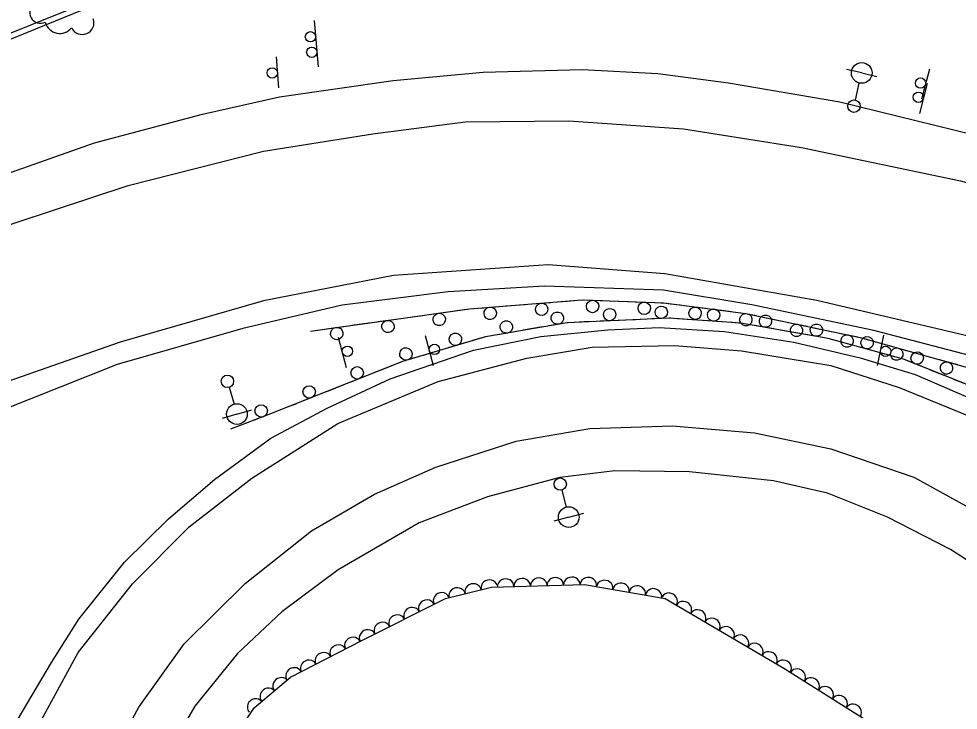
# Model space of a CAD drawing. Extents: x 1722896 to 1754269, y 648279 to 666297.
# Drawn here: x 1746731.4 to 1746958.5, y 652692.3 to 652859.4 of the extents above; entities that cross this region are included whole.
import ezdxf

# ---------------------------------------------------------------- set-up
doc = ezdxf.new("R2010")
doc.units = 0
for name, color, linetype in [('DESIGN - PUBLIC HEARING - Shapes', 7, 'Continuous'), ('DESIGN - SCRATCH - User 1', 7, 'Continuous'), ('SURVEY - CENTERLINE - Preliminary Text', 7, 'Continuous'), ('SURVEY - DTM - Breaklines', 7, 'Continuous'), ('SURVEY - VEGETATION - Features with Text', 7, 'Continuous')]:
    doc.layers.add(name, color=color, linetype=linetype)

msp = doc.modelspace()

# ---------------------------------------------------------------- linework, layer by layer
at = {"layer": 'DESIGN - PUBLIC HEARING - Shapes'}
for p, q in [((1746802.78, 652858.96), (1746803.73, 652847.8)), ((1746793.56, 652850.18), (1746794.15, 652842.7)), ((1746951.53, 652847.2), (1746949.56, 652839.96)), ((1746950.97, 652843.77), (1746949.09, 652836.51)), ((1746831.62, 652775.55), (1746829.71, 652782.8)), ((1746938.92, 652775.62), (1746940.5, 652782.95)), ((1746810.55, 652775.1), (1746808.67, 652782.36))]:
    msp.add_line(p, q, dxfattribs=at)
for centre in [(1746801.88, 652855.05), (1746802.2, 652851.31), (1746792.63, 652846.32), (1746949.36, 652843.88), (1746948.84, 652840.43), (1746810.79, 652779.06), (1746831.84, 652779.51), (1746940.91, 652779.05)]:
    msp.add_circle(centre, 1.25, dxfattribs=at)
at = {"layer": 'DESIGN - SCRATCH - User 1'}
for points in [[(1746656.06, 652824.94), (1746655.66, 652826.46), (1746717.37, 652851.17), (1746796.77, 652883.05), (1746822.7, 652893.25), (1746865.15, 652897.8), (1746900.95, 652900.85), (1746935.13, 652888.17), (1746973.26, 652874.03), (1747032.39, 652852.32), (1747061.27, 652841.79), (1747204.96, 652789.4), (1747229.76, 652780.56), (1747228.71, 652779.61), (1747060.57, 652840.84), (1746987.28, 652867.84), (1746935.51, 652886.78), (1746900.59, 652899.83), (1746859.7, 652896.06), (1746823.03, 652892.28), (1746780.53, 652875.36), (1746721.89, 652851.4), (1746656.06, 652824.94)], [(1746801.86, 652783.96), (1746840.35, 652789.31), (1746867.55, 652791.48), (1746887.26, 652790.75), (1746907.09, 652788.23), (1746934.75, 652782.4), (1746976.3, 652770.8), (1747003, 652762.93), (1747047.72, 652748.48), (1747076.95, 652737.44), (1747105.83, 652724.29)], [(1746839, 652789.12), (1746840.35, 652789.31), (1746841.34, 652789.39)], [(1746842.93, 652789.51), (1746847.52, 652789.88)], [(1746849.11, 652790.01), (1746851.45, 652790.2)], [(1746851.45, 652790.2), (1746853.8, 652790.38)], [(1746855.39, 652790.51), (1746859.98, 652790.88)], [(1746861.57, 652791.01), (1746863.91, 652791.19)], [(1746863.91, 652791.19), (1746866.26, 652791.38)], [(1746867.85, 652791.47), (1746872.45, 652791.3)], [(1746874.05, 652791.24), (1746876.4, 652791.16)], [(1746876.4, 652791.16), (1746878.74, 652791.07)], [(1746880.34, 652791.01), (1746884.94, 652790.84)], [(1746886.54, 652790.78), (1746887.26, 652790.75), (1746888.88, 652790.55)], [(1746888.88, 652790.55), (1746891.21, 652790.25)], [(1746892.79, 652790.05), (1746897.36, 652789.47)], [(1746898.94, 652789.27), (1746901.28, 652788.97)], [(1746996.55, 652748.27), (1746978.51, 652761.48), (1746961.56, 652770.61), (1746945.2, 652777.15), (1746926.99, 652782.14), (1746905.95, 652785.86), (1746888.59, 652787.07), (1746863.9, 652785.95), (1746844.19, 652782.56), (1746824.13, 652776.61), (1746792.24, 652763.93), (1746782.54, 652760.26)], [(1746824.29, 652787.08), (1746826.62, 652787.4)], [(1746826.62, 652787.4), (1746828.95, 652787.72)], [(1746830.53, 652787.94), (1746835.09, 652788.58)], [(1746836.67, 652788.8), (1746839, 652789.12)], [(1746889.02, 652787.04), (1746888.59, 652787.07), (1746884.43, 652786.88)], [(1746901.28, 652788.97), (1746903.61, 652788.67)], [(1746905.19, 652788.47), (1746907.09, 652788.23), (1746909.72, 652787.67)], [(1746911.29, 652787.34), (1746913.58, 652786.86)], [(1746805.77, 652784.5), (1746810.33, 652785.13)], [(1746811.91, 652785.35), (1746814.24, 652785.68)], [(1746814.24, 652785.68), (1746816.57, 652786)], [(1746818.15, 652786.22), (1746822.71, 652786.85)], [(1746857.94, 652784.93), (1746855.62, 652784.53)], [(1746864.05, 652785.96), (1746863.9, 652785.95), (1746859.51, 652785.2)], [(1746867.99, 652786.14), (1746865.65, 652786.03)], [(1746870.34, 652786.24), (1746867.99, 652786.14)], [(1746876.54, 652786.52), (1746871.94, 652786.32)], [(1746880.48, 652786.7), (1746878.13, 652786.59)], [(1746882.83, 652786.81), (1746880.48, 652786.7)], [(1746892.96, 652786.76), (1746890.62, 652786.92)], [(1746895.31, 652786.6), (1746892.96, 652786.76)], [(1746901.49, 652786.17), (1746896.9, 652786.49)], [(1746905.43, 652785.89), (1746903.09, 652786.06)], [(1746907.75, 652785.54), (1746905.95, 652785.86), (1746905.43, 652785.89)], [(1746913.86, 652784.46), (1746909.33, 652785.26)], [(1746913.58, 652786.86), (1746915.89, 652786.37)], [(1746917.45, 652786.04), (1746921.95, 652785.09)], [(1746923.52, 652784.76), (1746925.82, 652784.28)], [(1746801.86, 652783.96), (1746804.19, 652784.28)], [(1746845.62, 652782.8), (1746844.19, 652782.56), (1746843.33, 652782.3)], [(1746851.73, 652783.86), (1746847.2, 652783.07)], [(1746855.62, 652784.53), (1746853.3, 652784.13)], [(1746917.75, 652783.77), (1746915.43, 652784.18)], [(1746920.06, 652783.36), (1746917.75, 652783.77)], [(1746926.17, 652782.28), (1746921.64, 652783.08)], [(1746925.82, 652784.28), (1746928.12, 652783.8)], [(1746929.68, 652783.46), (1746934.18, 652782.52)], [(1746839.54, 652781.18), (1746835.13, 652779.87)], [(1746843.33, 652782.3), (1746841.07, 652781.63)], [(1746930, 652781.32), (1746927.73, 652781.94)], [(1746932.26, 652780.7), (1746930, 652781.32)], [(1746938.24, 652779.06), (1746933.8, 652780.27)], [(1746935.73, 652782.12), (1746938, 652781.49)], [(1746938, 652781.49), (1746940.26, 652780.86)], [(1746941.8, 652780.43), (1746946.23, 652779.19)], [(1746831.34, 652778.75), (1746829.09, 652778.08)], [(1746833.59, 652779.42), (1746831.34, 652778.75)], [(1746942.05, 652778.01), (1746939.78, 652778.64)], [(1746944.32, 652777.39), (1746942.05, 652778.01)], [(1746947.77, 652778.76), (1746950.04, 652778.13)], [(1746950.04, 652778.13), (1746952.3, 652777.5)], [(1746821.69, 652775.64), (1746819.5, 652774.77)], [(1746827.55, 652777.63), (1746824.13, 652776.61), (1746823.17, 652776.23)], [(1746950.11, 652775.19), (1746945.84, 652776.9)], [(1746953.84, 652777.07), (1746958.27, 652775.83)], [(1746819.5, 652774.77), (1746817.32, 652773.91)], [(1746953.78, 652773.73), (1746951.59, 652774.6)], [(1746955.96, 652772.85), (1746953.78, 652773.73)], [(1746815.83, 652773.31), (1746811.56, 652771.61)], [(1746961.71, 652770.54), (1746961.56, 652770.61), (1746957.44, 652772.26)], [(1746807.89, 652770.15), (1746805.71, 652769.28)], [(1746810.07, 652771.02), (1746807.89, 652770.15)], [(1746804.22, 652768.69), (1746799.95, 652766.99)], [(1746796.27, 652765.53), (1746794.09, 652764.66)], [(1746798.46, 652766.4), (1746796.27, 652765.53)], [(1746792.6, 652764.07), (1746792.24, 652763.93), (1746788.3, 652762.44)], [(1746784.61, 652761.04), (1746782.54, 652760.26)], [(1746786.81, 652761.87), (1746784.61, 652761.04)]]:
    msp.add_lwpolyline(points, dxfattribs=at)
for centre, start, end in [((1746845.32, 652788.2), 207.8377, 207.8278), ((1746857.78, 652789.2), 207.8377, 207.8278), ((1746870.07, 652789.89), 201.1361, 201.1263), ((1746874.19, 652787.92), 25.8369, 25.8271), ((1746882.56, 652789.43), 201.1361, 201.1263), ((1746886.68, 652788.48), 25.8369, 25.8271), ((1746894.86, 652788.27), 195.9985, 195.9887), ((1746899.32, 652787.82), 19.2795, 19.2697), ((1746833, 652786.77), 211.1761, 211.1662), ((1746861.55, 652787.07), 33.0438, 33.034), ((1746907.14, 652786.68), 191.3602, 191.3504), ((1746911.88, 652786.33), 13.2369, 13.2271), ((1746808.23, 652783.33), 211.1761, 211.1662), ((1746820.61, 652785.05), 211.1761, 211.1662), ((1746849.23, 652784.95), 33.0438, 33.034), ((1746919.37, 652784.11), 191.3602, 191.3504), ((1746924.19, 652784.16), 13.2369, 13.2271), ((1746836.93, 652781.97), 39.7601, 39.7503), ((1746931.6, 652781.53), 191.3602, 191.3504), ((1746936.44, 652781.11), 7.9471, 7.9372), ((1746824.94, 652778.42), 39.7601, 39.7503), ((1746943.59, 652778.37), 187.6647, 187.6549), ((1746948.55, 652777.43), 1.4865, 1.4767), ((1746955.63, 652775.01), 187.6647, 187.6549), ((1746813.16, 652773.86), 44.9574, 44.9475), ((1746801.55, 652769.24), 44.9574, 44.9475), ((1746789.95, 652764.66), 43.9726, 43.9628)]:
    msp.add_arc(centre, 1.5, start, end, dxfattribs=at)
at = {"layer": 'SURVEY - CENTERLINE - Preliminary Text'}
for points in [[(1746725.39, 652820.93), (1746749.65, 652829.43), (1746775.74, 652836.39), (1746794.36, 652840.55), (1746821.83, 652844.53), (1746843.62, 652846.54), (1746867.58, 652847.12), (1746885.86, 652846.21), (1746902.93, 652843.95), (1746929.84, 652839.35), (1746961.98, 652831.46), (1746987.32, 652824.9), (1747016.83, 652815.17), (1747043.54, 652804.31), (1747061.39, 652796.91), (1747073.15, 652795.19), (1747075.96, 652794.58), (1747074.45, 652788.8)], [(1746712.86, 652804.27), (1746757.81, 652819.09), (1746790.54, 652827.43), (1746816.95, 652831.61), (1746839.28, 652834.48), (1746864.36, 652834.75), (1746892.02, 652832.8), (1746920.6, 652828.29), (1746959, 652820.26), (1746984.87, 652812.99), (1747018.63, 652801.33), (1747071.55, 652778.47), (1747122.09, 652755.48), (1747166.87, 652734.84), (1747186.74, 652726), (1747221.32, 652712.26)], [(1747216.46, 652696.93), (1747169.21, 652714.05), (1747115.71, 652732.78), (1747068.53, 652749.48), (1747011.67, 652768.36), (1746971.18, 652780.32), (1746924.32, 652791.31), (1746887.52, 652797.75), (1746859.32, 652799.99), (1746821.95, 652797.36), (1746790.54, 652791.27), (1746755.88, 652781.25), (1746712.55, 652766.16)], [(1747215.06, 652692.5), (1747168.53, 652709.42), (1747122.31, 652725.99), (1747077.05, 652741.71), (1747028.55, 652757.79), (1746995.7, 652768.51), (1746965.25, 652776.99), (1746938.1, 652784.05), (1746908.55, 652790.26), (1746887.18, 652793.82), (1746858.47, 652794.81), (1746835.16, 652793.4), (1746809.55, 652790.21), (1746785.5, 652784.6), (1746755.14, 652775.88), (1746720.37, 652762.1), (1746717.88, 652766.98)], [(1746729.94, 652688.11), (1746739.28, 652703.9), (1746745.86, 652714.36), (1746756.92, 652728.13), (1746767.55, 652738.54), (1746778.67, 652748.08), (1746792.3, 652758.09), (1746805.89, 652765.33), (1746821.15, 652772.42), (1746841.31, 652779.37), (1746857.6, 652782.65), (1746873.78, 652784.21), (1746886.13, 652784.81), (1746901.94, 652783.81), (1746918.76, 652781.29), (1746934.76, 652777.45), (1746948.03, 652773.47), (1746961.69, 652767.6)], [(1746733.28, 652683.51), (1746745.68, 652706.3), (1746758.83, 652722.87), (1746772.53, 652736.63), (1746787.66, 652748.44), (1746808.46, 652761.58), (1746832.72, 652771.78), (1746854.21, 652777.38), (1746869.96, 652780.05), (1746889.87, 652780.43), (1746906.1, 652779.2), (1746927.64, 652775.62), (1746944.15, 652770.35), (1746963.16, 652762.61), (1746981.52, 652751.39), (1746996.37, 652740.21), (1747011.43, 652726.12), (1747023.12, 652711.54), (1747035.42, 652692.6), (1747045.38, 652670.52)], [(1746748.17, 652670.52), (1746760.35, 652693.04), (1746771.31, 652708.37), (1746786.08, 652722.95), (1746802.11, 652735.71), (1746817.36, 652744.51), (1746832.17, 652751.09), (1746851.58, 652757.31), (1746869.41, 652760.4), (1746889.39, 652761.07), (1746909.19, 652759.39), (1746927.66, 652755.47), (1746947.7, 652748.64), (1746967.32, 652737.88), (1746981.25, 652727.69), (1746994.5, 652715.58), (1747003.98, 652704.91), (1747014.59, 652689.92)], [(1747003.51, 652686.6), (1746995.55, 652697.9), (1746988.33, 652706.15), (1746979.71, 652714.4), (1746969.33, 652722.94), (1746956.6, 652731.16), (1746941.4, 652738.94), (1746926.88, 652744.75), (1746913.81, 652747.75), (1746893.5, 652749.96), (1746875.42, 652750.21), (1746862.15, 652748.54), (1746844.66, 652743.87), (1746828.14, 652737.64), (1746808.59, 652726.28), (1746794.93, 652716.08), (1746784.2, 652706.06), (1746773.88, 652693.31), (1746759.63, 652668.82)]]:
    msp.add_lwpolyline(points, dxfattribs=at)
at = {"layer": 'SURVEY - DTM - Breaklines'}
for p, q in [((1746935.13, 652846.32), (1746931.48, 652847.17)), ((1746935.13, 652846.32), (1746938.78, 652845.47)), ((1746933.6, 652839.74), (1746934.56, 652843.88)), ((1746782.21, 652770.37), (1746783.4, 652766.29)), ((1746784.1, 652763.89), (1746787.7, 652764.94)), ((1746784.1, 652763.89), (1746780.5, 652762.84)), ((1746862.63, 652745.52), (1746863.69, 652741.41)), ((1746864.32, 652738.99), (1746867.95, 652739.93)), ((1746864.32, 652738.99), (1746860.69, 652738.04))]:
    msp.add_line(p, q, dxfattribs=at)
for centre, radius in [((1746935.13, 652846.32), 2.5), ((1746933.26, 652838.28), 1.5), ((1746781.79, 652771.81), 1.5), ((1746784.1, 652763.89), 2.5), ((1746862.25, 652746.97), 1.5), ((1746864.32, 652738.99), 2.5)]:
    msp.add_circle(centre, radius, dxfattribs=at)
at = {"layer": 'SURVEY - VEGETATION - Features with Text'}
msp.add_lwpolyline([(1746784, 652686.55), (1746788.25, 652692.92), (1746797.08, 652700.28), (1746814.3, 652709.2), (1746834.48, 652719.34), (1746845.64, 652722.1), (1746868.09, 652722.71), (1746887.59, 652719.36), (1746916.33, 652702.46), (1746947.87, 652682.59)], dxfattribs=at)
for centre, radius, start, end in [((1746736.59, 652860.88), 2.57, 119.4797, 296.7989), ((1746741.28, 652859.51), 3.65, 194.7668, 321.6125), ((1746746.71, 652858.44), 2.83, 204.9257, 19.926)]:
    msp.add_arc(centre, radius, start, end, dxfattribs=at)
for centre, major_axis in [((1746845.09, 652721.97), (1.94, 0.48)), ((1746849.07, 652722.2), (2, 0.05)), ((1746853.07, 652722.3), (2, 0.05)), ((1746857.07, 652722.41), (2, 0.05)), ((1746861.07, 652722.52), (2, 0.05)), ((1746865.07, 652722.63), (2, 0.05)), ((1746869.05, 652722.54), (1.97, -0.34)), ((1746872.99, 652721.86), (1.97, -0.34)), ((1746837.33, 652720.04), (1.94, 0.48)), ((1746841.21, 652721.01), (1.94, 0.48)), ((1746876.94, 652721.19), (1.97, -0.34)), ((1746880.88, 652720.51), (1.97, -0.34)), ((1746884.82, 652719.83), (1.97, -0.34)), ((1746829.95, 652717.06), (1.79, 0.9)), ((1746833.53, 652718.86), (1.79, 0.9)), ((1746888.62, 652718.75), (1.72, -1.01)), ((1746892.06, 652716.73), (1.72, -1.01)), ((1746826.38, 652715.27), (1.79, 0.9)), ((1746895.51, 652714.7), (1.72, -1.01)), ((1746822.8, 652713.47), (1.79, 0.9)), ((1746898.96, 652712.67), (1.72, -1.01)), ((1746815.65, 652709.88), (1.79, 0.9)), ((1746819.23, 652711.68), (1.79, 0.9)), ((1746902.41, 652710.65), (1.72, -1.01)), ((1746812.09, 652708.06), (1.78, 0.92)), ((1746905.86, 652708.62), (1.72, -1.01)), ((1746808.54, 652706.22), (1.78, 0.92)), ((1746909.31, 652706.59), (1.72, -1.01)), ((1746804.99, 652704.38), (1.78, 0.92)), ((1746912.75, 652704.56), (1.72, -1.01)), ((1746801.44, 652702.54), (1.78, 0.92)), ((1746916.2, 652702.54), (1.72, -1.01)), ((1746797.89, 652700.7), (1.78, 0.92)), ((1746919.59, 652700.41), (1.69, -1.07)), ((1746794.71, 652698.3), (1.54, 1.28)), ((1746922.97, 652698.28), (1.69, -1.07)), ((1746791.63, 652695.74), (1.54, 1.28)), ((1746926.36, 652696.14), (1.69, -1.07)), ((1746929.74, 652694.01), (1.69, -1.07)), ((1746788.56, 652693.18), (1.54, 1.28)), ((1746933.13, 652691.88), (1.69, -1.07))]:
    msp.add_ellipse(centre, major_axis=major_axis, ratio=0.940188, start_param=0, end_param=3.141593, dxfattribs=at)

doc.saveas('drawing.dxf')
